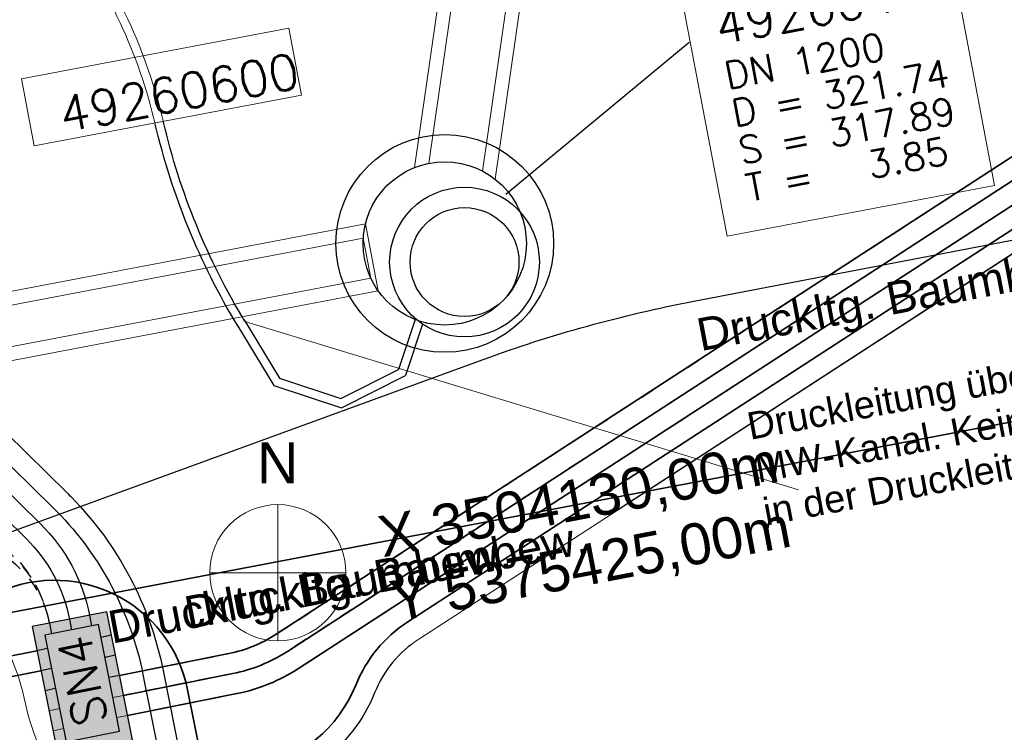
# Model space of a CAD drawing. Header units: metres. Extents: x -502 to 161, y -108 to 174.
# Tile 542 of 656: x -131.69 to -124.46, y 23.83 to 29.06. Entities that reach past the tile are written whole.
import ezdxf

# ---------------------------------------------------------------- set-up
doc = ezdxf.new("R2010")
doc.units = ezdxf.units.M
doc.header["$LTSCALE"] = 0.1
doc.header["$PDMODE"] = 1
doc.header["$PDSIZE"] = -2
doc.linetypes.add('2-1', pattern=[0.17, 0.06, -0.025, 0.06, -0.025])
doc.linetypes.add('237', pattern=[93, 75, -18])
for name, color, linetype in [('BRI31-005.05-5p02-Koordinierung Lageplan 4. BA ZOB West 2022-06-15', 7, 'Continuous'), ('BRI31-005.06-5f07-Koordinierung Lageplan 4. BA ZOB Fernbusbahnh', 7, 'Continuous'), ('BRI31-005.07-5f08-Koordinierung Lageplan 4. BA Radstation - Seeterrasse 2023-05-31', 7, 'Continuous'), ('BRI32-005.03-5f06-Koordinierung Schemaplan 4 BA ZOB Teilbereich 2 Ost - Bahnhofsallee 2023-01-21', 7, 'Continuous')]:
    doc.layers.add(name, color=color, linetype=linetype)
doc.styles.add('Arial', font='arial.ttf')
doc.styles.add('Txt', font='txt_____.ttf')

# ---------------------------------------------------------------- blocks, each defined once
blk = doc.blocks.new('PUNKT')
at = {"color": 7, "linetype": 'Continuous', "lineweight": 5, "transparency": 33554687}
blk.add_point((0, 0), dxfattribs=at)
at = {"color": 0, "flags": 1}
for tag in ['PUNKTNUMMER', 'PUNKTHOEHE', 'PUNKTSPEZIFIKATION']:
    blk.add_attdef(tag, (0, 0), '', height=0.00018, dxfattribs=at)

msp = doc.modelspace()

# ---------------------------------------------------------------- linework, layer by layer
at = {"layer": 'BRI31-005.05-5p02-Koordinierung Lageplan 4. BA ZOB West 2022-06-15', "color": 1, "linetype": 'Continuous', "lineweight": 25, "true_color": 0xff0000, "transparency": 33554687}
for p, q in [((-128.1189, 27.7813), (-126.7713, 28.8973)), ((-128.7837, 26.8671), (-128.9077, 26.492)), ((-128.7308, 26.8264), (-128.8561, 26.4475))]:
    msp.add_line(p, q, dxfattribs=at)
at = {"layer": 'BRI31-005.05-5p02-Koordinierung Lageplan 4. BA ZOB West 2022-06-15', "color": 142, "linetype": 'Continuous', "lineweight": 35, "true_color": 0x0099cc, "transparency": 33554687}
msp.add_line((-136.3667, 23.8301), (-116.0951, 27.6913), dxfattribs=at)
at = {"layer": 'BRI31-005.05-5p02-Koordinierung Lageplan 4. BA ZOB West 2022-06-15', "color": 1, "linetype": 'Continuous', "lineweight": 13, "true_color": 0xff0000, "transparency": 33554687}
msp.add_line((-130.0358, 26.8456), (-125.9684, 25.6093), dxfattribs=at)
at = {"layer": 'BRI31-005.05-5p02-Koordinierung Lageplan 4. BA ZOB West 2022-06-15', "color": 7, "linetype": 'Continuous', "lineweight": 25, "transparency": 33554687}
for p, q in [((-131.1775, 24.6879), (-131.1618, 24.6094)), ((-131.4717, 24.6292), (-131.456, 24.5507)), ((-131.3246, 24.6585), (-131.3089, 24.5801)), ((-131.0155, 24.5401), (-131.0939, 24.5245)), ((-131.4855, 24.4429), (-131.5657, 24.4269)), ((-130.9861, 24.393), (-131.0646, 24.3773)), ((-131.4571, 24.2956), (-131.5355, 24.28)), ((-130.9568, 24.2459), (-131.0352, 24.2302)), ((-131.4268, 24.1487), (-131.5053, 24.133))]:
    msp.add_line(p, q, dxfattribs=at)
at = {"layer": 'BRI31-005.05-5p02-Koordinierung Lageplan 4. BA ZOB West 2022-06-15', "color": 190, "linetype": 'Continuous', "lineweight": 35, "true_color": 0x7f00ff, "transparency": 33554687, "flags": 128}
for points in [[(-129.8053, 24.5478), (-123.5293, 28.6206, -0.534461), (-121.0851, 27.5698), (-120.969, 26.9429)], [(-121.1165, 26.9156), (-121.2326, 27.5425, 0.534461), (-123.4477, 28.4948), (-129.7237, 24.422)], [(-131.5364, 24.2798), (-131.7816, 24.2309), (-131.7816, 24.2309, -0.178125), (-132.5662, 24.354), (-132.5662, 24.354), (-137.602, 27.1592), (-137.602, 27.1592, -0.222031), (-138.2463, 28.0511), (-138.2463, 28.0511), (-138.2932, 28.2967)], [(-130.9568, 24.2459), (-130.1541, 24.406, 0.094975), (-129.8053, 24.5478)], [(-129.7237, 24.422), (-129.7237, 24.422, -0.094975), (-130.1248, 24.2589), (-130.1248, 24.2589), (-130.9274, 24.0988)]]:
    msp.add_lwpolyline(points, format="xyb", dxfattribs=at)
at = {"layer": 'BRI31-005.05-5p02-Koordinierung Lageplan 4. BA ZOB West 2022-06-15', "color": 3, "linetype": 'Continuous', "lineweight": 35, "true_color": 0x00ff00, "transparency": 33554687, "flags": 128}
for points in [[(-130.8981, 23.9517), (-130.0954, 24.1118), (-130.0954, 24.1118, 0.094975), (-129.642, 24.2962), (-129.642, 24.2962), (-123.366, 28.369, -0.534461), (-121.3801, 27.5152), (-121.264, 26.8883)], [(-131.5657, 24.4269), (-131.8109, 24.378, -0.178125), (-132.4932, 24.4851), (-137.529, 27.2902), (-137.529, 27.2902, -0.222031), (-138.099, 28.0792), (-138.099, 28.0792), (-138.1459, 28.3248)]]:
    msp.add_lwpolyline(points, format="xyb", dxfattribs=at)
at = {"layer": 'BRI31-005.05-5p02-Koordinierung Lageplan 4. BA ZOB West 2022-06-15', "color": 7, "linetype": 'Continuous', "lineweight": 35, "transparency": 33554687, "flags": 128}
for points in [[(-121.4115, 26.861), (-121.5275, 27.4879, 0.534461), (-123.2843, 28.2432), (-128.8388, 24.6386, 0.154391), (-129.2222, 24.173, -0.253076), (-129.9543, 23.5654), (-130.1995, 23.5165)], [(-137.9985, 28.3529), (-137.9517, 28.1074), (-137.9517, 28.1074, 0.222031), (-137.456, 27.4213), (-137.456, 27.4213), (-132.8387, 24.8493), (-132.8387, 24.8493, 0.250888), (-131.8947, 24.8336), (-131.8947, 24.8336, -0.49815), (-130.4568, 24.1402), (-130.3624, 23.6677)]]:
    msp.add_lwpolyline(points, format="xyb", dxfattribs=at)
at = {"layer": 'BRI31-005.05-5p02-Koordinierung Lageplan 4. BA ZOB West 2022-06-15', "color": 1, "linetype": 'Continuous', "lineweight": 25, "true_color": 0xff0000, "transparency": 33554687, "flags": 128}
for points in [[(-130.0889, 26.8135, -0.078477), (-130.6948, 28.2956)], [(-130.0358, 26.8456), (-130.0358, 26.8456, -0.078477), (-130.6344, 28.3098), (-130.6344, 28.3098)]]:
    msp.add_lwpolyline(points, format="xyb", dxfattribs=at)
at = {"layer": 'BRI31-005.05-5p02-Koordinierung Lageplan 4. BA ZOB West 2022-06-15', "color": 1, "linetype": '237', "lineweight": 25, "true_color": 0xff0000, "transparency": 33554687, "flags": 128}
for points in [[(-131.2239, 23.2192), (-131.2239, 23.2192, 0.081946), (-132.1286, 23.9386), (-132.1286, 23.9386), (-137.675, 27.0281), (-137.675, 27.0281, -0.222031), (-138.3937, 28.023), (-138.3937, 28.023), (-138.4406, 28.2686)], [(-121.559, 26.8337), (-121.675, 27.4606, 0.534461), (-123.2027, 28.1173), (-128.7571, 24.5128), (-128.7571, 24.5128, 0.154391), (-129.083, 24.117), (-129.083, 24.117), (-129.083, 24.117, -0.141722), (-129.4768, 23.6137), (-129.4768, 23.6137, 0.174525), (-129.8594, 23.0545, 0.017498), (-129.9935, 22.4531, 0.186457), (-129.8881, 21.8877)]]:
    msp.add_lwpolyline(points, format="xyb", dxfattribs=at)
at = {"layer": 'BRI31-005.05-5p02-Koordinierung Lageplan 4. BA ZOB West 2022-06-15', "color": 1, "linetype": 'Continuous', "lineweight": 18, "true_color": 0xff0000, "transparency": 33554687, "flags": 128}
for points in [[(-192.8945, 14.9125), (-129.0571, 27.0714), (-129.1507, 27.5625), (-192.9881, 15.4036)], [(-192.8784, 15.0173), (-129.1107, 27.163), (-129.1669, 27.4577), (-192.9345, 15.312)]]:
    msp.add_lwpolyline(points, dxfattribs=at)
at = {"layer": 'BRI31-005.05-5p02-Koordinierung Lageplan 4. BA ZOB West 2022-06-15', "color": 1, "linetype": 'Continuous', "lineweight": 25, "true_color": 0xff0000, "transparency": 33554687, "flags": 128}
for points in [[(-130.0419, 26.8566), (-129.7823, 26.4282), (-129.331, 26.279), (-128.9077, 26.492)], [(-130.0958, 26.824), (-129.8242, 26.3756), (-129.326, 26.211), (-128.8561, 26.4475)]]:
    msp.add_lwpolyline(points, dxfattribs=at)
at = {"layer": 'BRI31-005.05-5p02-Koordinierung Lageplan 4. BA ZOB West 2022-06-15', "color": 7, "linetype": 'Continuous', "lineweight": 25, "transparency": 33554687, "flags": 128}
for points in [[(-131.4114, 23.6623), (-130.8622, 23.7718), (-131.05, 24.7133), (-131.5992, 24.6038), (-131.4114, 23.6623)], [(-131.3486, 23.7564), (-130.9563, 23.8347), (-131.1128, 24.6192), (-131.5051, 24.541), (-131.3486, 23.7564)]]:
    msp.add_lwpolyline(points, dxfattribs=at)
at = {"layer": 'BRI31-005.05-5p02-Koordinierung Lageplan 4. BA ZOB West 2022-06-15', "color": 1, "linetype": 'Continuous', "lineweight": 25, "true_color": 0xff0000, "transparency": 33554687}
for centre, radius in [((-128.5681, 27.419), 0.8), ((-128.5681, 27.419), 0.6), ((-128.4225, 27.2819), 0.55), ((-128.4225, 27.2819), 0.4)]:
    msp.add_circle(centre, radius, dxfattribs=at)
at = {"layer": 'BRI31-005.06-5f07-Koordinierung Lageplan 4. BA ZOB Fernbusbahnh', "color": 142, "linetype": 'Continuous', "lineweight": 30, "true_color": 0x0099cc, "transparency": 33554687, "flags": 128}
msp.add_lwpolyline([(-196.8868, 12.3026), (-136.3667, 23.8301), (-135.1535, 24.0611), (-128.2846, 26.5673), (-128.2846, 26.5673, -0.040166), (-126.7385, 26.9945), (-126.7385, 26.9945), (-121.2724, 28.0416), (-121.2724, 28.0416, -0.112761), (-116.8214, 27.8844), (-116.8214, 27.8844), (-106.3982, 25.113)], format="xyb", dxfattribs=at)
at = {"layer": 'BRI31-005.07-5f08-Koordinierung Lageplan 4. BA Radstation - Seeterrasse 2023-05-31', "color": 1, "linetype": 'Continuous', "lineweight": 20, "true_color": 0xff0000, "transparency": 33554687}
for p, q in [((-128.1189, 27.7813), (-126.7713, 28.8973)), ((-128.1189, 27.7813), (-126.7713, 28.8973)), ((-128.7837, 26.8671), (-128.9077, 26.492)), ((-128.7837, 26.8671), (-128.9077, 26.492)), ((-128.7308, 26.8264), (-128.8561, 26.4475)), ((-128.7308, 26.8264), (-128.8561, 26.4475))]:
    msp.add_line(p, q, dxfattribs=at)
at = {"layer": 'BRI31-005.07-5f08-Koordinierung Lageplan 4. BA Radstation - Seeterrasse 2023-05-31', "color": 1, "linetype": 'Continuous', "lineweight": 9, "true_color": 0xff0000, "transparency": 33554687}
msp.add_line((-130.0358, 26.8456), (-125.9684, 25.6093), dxfattribs=at)
msp.add_line((-130.0358, 26.8456), (-125.9684, 25.6093), dxfattribs=at)
at = {"layer": 'BRI31-005.07-5f08-Koordinierung Lageplan 4. BA Radstation - Seeterrasse 2023-05-31', "color": 7, "linetype": 'Continuous', "lineweight": 20, "transparency": 33554687}
for p, q in [((-131.1775, 24.6879), (-131.1618, 24.6094)), ((-131.1775, 24.6879), (-131.1618, 24.6094)), ((-131.4717, 24.6292), (-131.456, 24.5507)), ((-131.4717, 24.6292), (-131.456, 24.5507)), ((-131.3246, 24.6585), (-131.3089, 24.5801)), ((-131.3246, 24.6585), (-131.3089, 24.5801)), ((-131.0155, 24.5401), (-131.0939, 24.5245)), ((-131.0155, 24.5401), (-131.0939, 24.5245)), ((-131.4855, 24.4429), (-131.5657, 24.4269)), ((-131.4855, 24.4429), (-131.5657, 24.4269)), ((-130.9861, 24.393), (-131.0646, 24.3773)), ((-130.9861, 24.393), (-131.0646, 24.3773)), ((-131.4571, 24.2956), (-131.5355, 24.28)), ((-131.4571, 24.2956), (-131.5355, 24.28)), ((-130.9568, 24.2459), (-131.0352, 24.2302)), ((-130.9568, 24.2459), (-131.0352, 24.2302)), ((-131.4268, 24.1487), (-131.5053, 24.133)), ((-131.4268, 24.1487), (-131.5053, 24.133)), ((-130.9274, 24.0988), (-131.0059, 24.0831)), ((-130.9274, 24.0988), (-131.0059, 24.0831)), ((-131.3966, 24.0018), (-131.4751, 23.9861)), ((-131.3966, 24.0018), (-131.4751, 23.9861)), ((-130.8981, 23.9517), (-130.9765, 23.936)), ((-130.8981, 23.9517), (-130.9765, 23.936)), ((-131.3682, 23.8545), (-131.4448, 23.8392)), ((-131.3682, 23.8545), (-131.4448, 23.8392))]:
    msp.add_line(p, q, dxfattribs=at)
at = {"layer": 'BRI31-005.07-5f08-Koordinierung Lageplan 4. BA Radstation - Seeterrasse 2023-05-31', "color": 1, "linetype": 'Continuous', "lineweight": 13, "true_color": 0xff0000, "transparency": 33554687, "flags": 128}
for points in [[(-128.197, 27.8905), (-123.0623, 63.5088), (-123.6561, 63.5945), (-128.7909, 27.9761)], [(-128.197, 27.8905), (-123.0623, 63.5088), (-123.6561, 63.5945), (-128.7909, 27.9761)], [(-128.2894, 27.9504), (-123.1663, 63.488), (-123.5622, 63.5451), (-128.6854, 28.0074)], [(-128.2894, 27.9504), (-123.1663, 63.488), (-123.5622, 63.5451), (-128.6854, 28.0074)], [(-192.8945, 14.9125), (-129.0571, 27.0714), (-129.1507, 27.5625), (-192.9881, 15.4036)], [(-192.8945, 14.9125), (-129.0571, 27.0714), (-129.1507, 27.5625), (-192.9881, 15.4036)], [(-192.8784, 15.0173), (-129.1107, 27.163), (-129.1669, 27.4577), (-192.9345, 15.312)], [(-192.8784, 15.0173), (-129.1107, 27.163), (-129.1669, 27.4577), (-192.9345, 15.312)]]:
    msp.add_lwpolyline(points, dxfattribs=at)
at = {"layer": 'BRI31-005.07-5f08-Koordinierung Lageplan 4. BA Radstation - Seeterrasse 2023-05-31', "color": 3, "linetype": 'Continuous', "lineweight": 30, "true_color": 0x00ff00, "transparency": 33554687, "flags": 128}
for points in [[(-152.0077, 44.0978), (-149.1285, 41.1862), (-149.1285, 41.1862, 0.112767), (-147.1905, 39.9592), (-147.1905, 39.9592), (-145.414, 39.331, 0.037213), (-142.3995, 38.5114, -0.01205), (-139.3399, 37.8426), (-139.3399, 37.8426, -0.285044), (-134.9815, 33.4029), (-134.9815, 33.4029), (-134.7896, 32.5481), (-134.2449, 29.6871), (-134.2449, 29.6871, 0.152657), (-132.8378, 27.0562), (-132.8378, 27.0562), (-131.3428, 25.5869, -0.007309), (-131.3097, 25.5538, -0.145681), (-130.6377, 24.2823), (-130.5091, 23.6383)], [(-147.1905, 39.9592), (-145.414, 39.331, 0.037213), (-142.3995, 38.5114, -0.01205), (-139.3399, 37.8426), (-139.3399, 37.8426, -0.285044), (-134.9815, 33.4029), (-134.9815, 33.4029), (-134.7896, 32.5481), (-134.2449, 29.6871), (-134.2449, 29.6871, 0.152657), (-132.8378, 27.0562), (-132.8378, 27.0562), (-131.3428, 25.5869, -0.007309), (-131.3097, 25.5538, -0.145681), (-130.6377, 24.2823), (-130.5091, 23.6383)]]:
    msp.add_lwpolyline(points, format="xyb", dxfattribs=at)
at = {"layer": 'BRI31-005.07-5f08-Koordinierung Lageplan 4. BA Radstation - Seeterrasse 2023-05-31', "color": 7, "linetype": 'Continuous', "lineweight": 30, "transparency": 33554687, "flags": 128}
for points in [[(-152.1144, 43.9923), (-149.2351, 41.0807), (-149.2351, 41.0807, 0.112774), (-147.2405, 39.8177), (-147.2405, 39.8177), (-145.464, 39.1896, 0.037032), (-142.4429, 38.367, -0.012109), (-139.3754, 37.6969), (-139.3754, 37.6969, -0.285019), (-135.1279, 33.3705), (-135.1279, 33.3705), (-134.937, 32.5201), (-134.3923, 29.6591), (-134.3923, 29.6591, 0.152657), (-132.943, 26.9492), (-132.943, 26.9492), (-131.4479, 25.4799), (-131.4479, 25.4799, -0.007585), (-131.4168, 25.4487), (-131.4168, 25.4487), (-131.4168, 25.4487, -0.145681), (-130.7848, 24.253), (-130.7848, 24.253), (-130.6564, 23.609)], [(-152.0421, 42.7598, 0.088832), (-151.208, 42.1778), (-151.208, 42.1778, -0.089956), (-150.3756, 41.5941), (-150.3756, 41.5941), (-149.555, 40.7642, 0.115671), (-147.3292, 39.3722), (-144.4759, 38.3994, 0.064694), (-143.4698, 38.1986), (-143.4698, 38.1986, -0.030773), (-142.4998, 38.0724), (-142.4998, 38.0724), (-142.4998, 38.0724, -0.012109), (-139.4465, 37.4055), (-139.4465, 37.4055), (-139.4465, 37.4055, -0.284968), (-135.4209, 33.3058), (-135.4209, 33.3058), (-135.2317, 32.464), (-134.687, 29.603, 0.152638), (-133.1535, 26.7355), (-131.6461, 25.2538, -0.150399), (-131.3244, 24.6586)], [(-147.2405, 39.8177), (-145.464, 39.1896, 0.037032), (-142.4429, 38.367, -0.012109), (-139.3754, 37.6969), (-139.3754, 37.6969, -0.285019), (-135.1279, 33.3705), (-135.1279, 33.3705), (-134.937, 32.5201), (-134.3923, 29.6591), (-134.3923, 29.6591, 0.152657), (-132.943, 26.9492), (-132.943, 26.9492), (-131.4479, 25.4799), (-131.4479, 25.4799, -0.007585), (-131.4168, 25.4487), (-131.4168, 25.4487), (-131.4168, 25.4487, -0.145681), (-130.7848, 24.253), (-130.7848, 24.253), (-130.6564, 23.609)], [(-135.2744, 33.3382), (-135.0843, 32.492), (-134.5396, 29.631, 0.152638), (-133.0484, 26.8425), (-131.5409, 25.3607), (-131.5409, 25.3607, -0.1504), (-131.1773, 24.6879), (-131.1773, 24.6879)], [(-138.279, 30.0631), (-138.2726, 29.6349, 0.054315), (-138.1044, 28.279, 0.210693), (-137.456, 27.4213), (-132.8387, 24.8493), (-132.8387, 24.8493, 0.250888), (-131.8947, 24.8336), (-131.8947, 24.8336, -0.49815), (-130.4568, 24.1402), (-130.3624, 23.6677)], [(-138.279, 30.0631), (-138.2726, 29.6349, 0.054315), (-138.1044, 28.279, 0.210693), (-137.456, 27.4213), (-132.8387, 24.8493), (-132.8387, 24.8493, 0.250888), (-131.8947, 24.8336), (-131.8947, 24.8336, -0.49815), (-130.4568, 24.1402), (-130.3624, 23.6677)], [(-121.4115, 26.861), (-121.5275, 27.4879, 0.534461), (-123.2843, 28.2432), (-128.8388, 24.6386, 0.154391), (-129.2222, 24.173, -0.253076), (-129.9543, 23.5654), (-130.1995, 23.5165)], [(-121.4115, 26.861), (-121.5275, 27.4879, 0.534461), (-123.2843, 28.2432), (-128.8388, 24.6386, 0.154391), (-129.2222, 24.173, -0.253076), (-129.9543, 23.5654), (-130.1995, 23.5165)]]:
    msp.add_lwpolyline(points, format="xyb", dxfattribs=at)
at = {"layer": 'BRI31-005.07-5f08-Koordinierung Lageplan 4. BA Radstation - Seeterrasse 2023-05-31', "color": 3, "linetype": '2-1', "lineweight": 30, "true_color": 0x00ff00, "transparency": 33554687, "flags": 128}
for points in [[(-131.4715, 24.6292, 0.1504), (-131.7512, 25.1468), (-133.2587, 26.6285, -0.152638), (-134.8343, 29.5749), (-135.379, 32.4359), (-135.5673, 33.2734), (-135.5673, 33.2734, 0.284942), (-139.4821, 37.2597), (-139.4821, 37.2597), (-139.4821, 37.2597, 0.012109), (-142.5283, 37.9252), (-142.5283, 37.9252), (-142.5283, 37.9252, 0.030773), (-143.4799, 38.0489), (-143.4799, 38.0489), (-143.4799, 38.0489, -0.06529), (-144.5333, 38.2605), (-144.5333, 38.2605), (-147.3776, 39.2302), (-147.3776, 39.2302, -0.115682), (-149.6617, 40.6588), (-149.6617, 40.6588), (-150.4823, 41.4886, 0.089986), (-151.3144, 42.072, -0.088862), (-152.1483, 42.6539)], [(-131.5657, 24.4269), (-131.8109, 24.378, -0.178125), (-132.4932, 24.4851), (-137.529, 27.2902), (-137.529, 27.2902, -0.210693), (-138.2504, 28.2445), (-138.2504, 28.2445), (-138.2504, 28.2445, -0.054315), (-138.4226, 29.6327), (-138.4226, 29.6327), (-138.429, 30.061)], [(-131.5657, 24.4269), (-131.8109, 24.378, -0.178125), (-132.4932, 24.4851), (-137.529, 27.2902), (-137.529, 27.2902, -0.210693), (-138.2504, 28.2445), (-138.2504, 28.2445), (-138.2504, 28.2445, -0.054315), (-138.4226, 29.6327), (-138.4226, 29.6327), (-138.429, 30.061)], [(-135.6179, 29.8628), (-135.6179, 29.8628, -0.273925), (-134.891, 29.1483), (-134.891, 29.1483), (-134.891, 29.1483, 0.134498), (-133.3638, 26.5215), (-133.3638, 26.5215), (-132.6102, 25.7807, 0.064391), (-131.9294, 25.2652), (-131.9294, 25.2652, -0.216877), (-131.4715, 24.6292), (-131.4715, 24.6292)], [(-135.6179, 29.8628), (-135.6179, 29.8628, -0.273925), (-134.891, 29.1483), (-134.891, 29.1483), (-134.891, 29.1483, 0.134498), (-133.3638, 26.5215), (-133.3638, 26.5215), (-132.6102, 25.7807, 0.064391), (-131.9294, 25.2652), (-131.9294, 25.2652, -0.216877), (-131.4715, 24.6292), (-131.4715, 24.6292)], [(-130.8981, 23.9517), (-130.0954, 24.1118), (-130.0954, 24.1118, 0.094975), (-129.642, 24.2962), (-129.642, 24.2962), (-123.366, 28.369, -0.534461), (-121.3801, 27.5152), (-121.264, 26.8883)], [(-130.8981, 23.9517), (-130.0954, 24.1118), (-130.0954, 24.1118, 0.094975), (-129.642, 24.2962), (-129.642, 24.2962), (-123.366, 28.369, -0.534461), (-121.3801, 27.5152), (-121.264, 26.8883)]]:
    msp.add_lwpolyline(points, format="xyb", dxfattribs=at)
at = {"layer": 'BRI31-005.07-5f08-Koordinierung Lageplan 4. BA Radstation - Seeterrasse 2023-05-31', "color": 190, "linetype": '2-1', "lineweight": 30, "true_color": 0x7f00ff, "transparency": 33554687, "flags": 128}
for points in [[(-141.1509, 41.862), (-138.5571, 39.9265, -0.172085), (-136.7004, 37.1469), (-135.7102, 33.2372), (-135.7102, 33.2372, -0.040718), (-135.3278, 30.964), (-135.3278, 30.964, 0.025662), (-135.1293, 29.5201), (-135.1293, 29.5201, 0.152696), (-133.469, 26.4146), (-133.469, 26.4146), (-132.7161, 25.6746, 0.109772), (-131.9787, 25.2141), (-131.9787, 25.2141, -0.264521), (-131.4717, 24.6292), (-131.4717, 24.6292)], [(-131.5364, 24.2798), (-131.7816, 24.2309), (-131.7816, 24.2309, -0.178125), (-132.5662, 24.354), (-132.5662, 24.354), (-137.602, 27.1592), (-137.602, 27.1592, -0.210693), (-138.3964, 28.2101), (-138.3964, 28.2101), (-138.3964, 28.2101, -0.054315), (-138.5726, 29.6305), (-138.5726, 29.6305), (-138.579, 30.0589)], [(-131.5364, 24.2798), (-131.7816, 24.2309), (-131.7816, 24.2309, -0.178125), (-132.5662, 24.354), (-132.5662, 24.354), (-137.602, 27.1592), (-137.602, 27.1592, -0.210693), (-138.3964, 28.2101), (-138.3964, 28.2101), (-138.3964, 28.2101, -0.054315), (-138.5726, 29.6305), (-138.5726, 29.6305), (-138.579, 30.0589)], [(-129.8053, 24.5478), (-123.5293, 28.6206, -0.534461), (-121.0851, 27.5698), (-120.969, 26.9429)], [(-129.8053, 24.5478), (-123.5293, 28.6206, -0.534461), (-121.0851, 27.5698), (-120.969, 26.9429)], [(-121.1165, 26.9156), (-121.2326, 27.5425, 0.534461), (-123.4477, 28.4948), (-129.7237, 24.422)], [(-121.1165, 26.9156), (-121.2326, 27.5425, 0.534461), (-123.4477, 28.4948), (-129.7237, 24.422)], [(-130.9568, 24.2459), (-130.1541, 24.406, 0.094975), (-129.8053, 24.5478)], [(-130.9568, 24.2459), (-130.1541, 24.406, 0.094975), (-129.8053, 24.5478)], [(-129.7237, 24.422), (-129.7237, 24.422, -0.094975), (-130.1248, 24.2589), (-130.1248, 24.2589), (-130.9274, 24.0988)], [(-129.7237, 24.422), (-129.7237, 24.422, -0.094975), (-130.1248, 24.2589), (-130.1248, 24.2589), (-130.9274, 24.0988)]]:
    msp.add_lwpolyline(points, format="xyb", dxfattribs=at)
at = {"layer": 'BRI31-005.07-5f08-Koordinierung Lageplan 4. BA Radstation - Seeterrasse 2023-05-31', "color": 1, "linetype": 'Continuous', "lineweight": 20, "true_color": 0xff0000, "transparency": 33554687, "flags": 128}
for points in [[(-131.2897, 23.2966, -0.117463), (-131.6584, 24.0791), (-131.6584, 24.0791, 0.147933), (-132.0667, 24.8259), (-132.0667, 24.8259), (-133.5762, 26.3096, -0.152515), (-135.2764, 29.4908, -0.025735), (-135.4751, 30.9353), (-135.4751, 30.9353, 0.044386), (-135.9097, 33.4089), (-135.9097, 33.4089, 0.089102), (-136.6633, 35.0083), (-136.6633, 35.0083, 0.034764), (-137.6968, 36.2668), (-137.6968, 36.2668)], [(-131.2897, 23.2966, -0.117463), (-131.6584, 24.0791), (-131.6584, 24.0791, 0.147933), (-132.0667, 24.8259), (-132.0667, 24.8259), (-133.5762, 26.3096, -0.152515), (-135.2764, 29.4908, -0.025735), (-135.4751, 30.9353), (-135.4751, 30.9353, 0.044386), (-135.9097, 33.4089), (-135.9097, 33.4089, 0.089102), (-136.6633, 35.0083), (-136.6633, 35.0083, 0.034764), (-137.6968, 36.2668), (-137.6968, 36.2668)], [(-130.6344, 28.3098, 0.102285), (-131.3051, 29.7519), (-131.6304, 30.1947)], [(-130.6344, 28.3098, 0.102285), (-131.3051, 29.7519), (-131.6304, 30.1947)], [(-130.6948, 28.2956), (-130.6948, 28.2956, 0.102285), (-131.3549, 29.7149), (-131.3549, 29.7149), (-131.689, 30.1595)], [(-130.6948, 28.2956), (-130.6948, 28.2956, 0.102285), (-131.3549, 29.7149), (-131.3549, 29.7149), (-131.689, 30.1595)], [(-131.2239, 23.2192), (-131.2239, 23.2192, 0.081946), (-132.1286, 23.9386), (-132.1286, 23.9386), (-137.675, 27.0281, -0.210693), (-138.5423, 28.1756), (-138.5423, 28.1756, -0.054314), (-138.7226, 29.6282), (-138.7226, 29.6282), (-138.7289, 30.0568)], [(-131.2239, 23.2192), (-131.2239, 23.2192, 0.081946), (-132.1286, 23.9386), (-132.1286, 23.9386), (-137.675, 27.0281, -0.210693), (-138.5423, 28.1756), (-138.5423, 28.1756, -0.054314), (-138.7226, 29.6282), (-138.7226, 29.6282), (-138.7289, 30.0568)], [(-130.0889, 26.8135, -0.078477), (-130.6948, 28.2956)], [(-130.0889, 26.8135, -0.078477), (-130.6948, 28.2956)], [(-130.0358, 26.8456), (-130.0358, 26.8456, -0.078477), (-130.6344, 28.3098), (-130.6344, 28.3098)], [(-130.0358, 26.8456), (-130.0358, 26.8456, -0.078477), (-130.6344, 28.3098), (-130.6344, 28.3098)], [(-121.559, 26.8337), (-121.675, 27.4606, 0.534461), (-123.2027, 28.1173), (-128.7571, 24.5128), (-128.7571, 24.5128, 0.154391), (-129.083, 24.117), (-129.083, 24.117), (-129.083, 24.117, -0.141722), (-129.4768, 23.6137), (-129.4768, 23.6137, 0.174525), (-129.8594, 23.0545, 0.017498), (-129.9935, 22.4531, 0.186457), (-129.8881, 21.8877)], [(-121.559, 26.8337), (-121.675, 27.4606, 0.534461), (-123.2027, 28.1173), (-128.7571, 24.5128), (-128.7571, 24.5128, 0.154391), (-129.083, 24.117), (-129.083, 24.117), (-129.083, 24.117, -0.141722), (-129.4768, 23.6137), (-129.4768, 23.6137, 0.174525), (-129.8594, 23.0545, 0.017498), (-129.9935, 22.4531, 0.186457), (-129.8881, 21.8877)]]:
    msp.add_lwpolyline(points, format="xyb", dxfattribs=at)
at = {"layer": 'BRI31-005.07-5f08-Koordinierung Lageplan 4. BA Radstation - Seeterrasse 2023-05-31', "color": 7, "linetype": 'Continuous', "lineweight": 13, "transparency": 33554687, "flags": 128}
for points in [[(-126.8354, 29.2737), (-124.8704, 29.6463), (-124.5287, 27.8444), (-126.4937, 27.4718), (-126.8354, 29.2737)], [(-126.8354, 29.2737), (-124.8704, 29.6463), (-124.5287, 27.8444), (-126.4937, 27.4718), (-126.8354, 29.2737)], [(-131.6784, 28.6268), (-129.7134, 28.9994), (-129.6202, 28.5081), (-131.5852, 28.1355), (-131.6784, 28.6268)], [(-131.6784, 28.6268), (-129.7134, 28.9994), (-129.6202, 28.5081), (-131.5852, 28.1355), (-131.6784, 28.6268)]]:
    msp.add_lwpolyline(points, dxfattribs=at)
at = {"layer": 'BRI31-005.07-5f08-Koordinierung Lageplan 4. BA Radstation - Seeterrasse 2023-05-31', "color": 1, "linetype": 'Continuous', "lineweight": 20, "true_color": 0xff0000, "transparency": 33554687, "flags": 128}
for points in [[(-126.8354, 29.2737), (-124.8704, 29.6463), (-124.5287, 27.8444), (-126.4937, 27.4718), (-126.8354, 29.2737)], [(-126.8354, 29.2737), (-124.8704, 29.6463), (-124.5287, 27.8444), (-126.4937, 27.4718), (-126.8354, 29.2737)], [(-130.0419, 26.8566), (-129.7823, 26.4282), (-129.331, 26.279), (-128.9077, 26.492)], [(-130.0419, 26.8566), (-129.7823, 26.4282), (-129.331, 26.279), (-128.9077, 26.492)], [(-130.0958, 26.824), (-129.8242, 26.3756), (-129.326, 26.211), (-128.8561, 26.4475)], [(-130.0958, 26.824), (-129.8242, 26.3756), (-129.326, 26.211), (-128.8561, 26.4475)]]:
    msp.add_lwpolyline(points, dxfattribs=at)
at = {"layer": 'BRI31-005.07-5f08-Koordinierung Lageplan 4. BA Radstation - Seeterrasse 2023-05-31', "color": 150, "linetype": 'Continuous', "lineweight": 20, "true_color": 0x007fff, "transparency": 33554687, "flags": 128}
msp.add_lwpolyline([(-131.6784, 28.6268), (-129.7134, 28.9994), (-129.6202, 28.5081), (-131.5852, 28.1355), (-131.6784, 28.6268)], dxfattribs=at)
msp.add_lwpolyline([(-131.6784, 28.6268), (-129.7134, 28.9994), (-129.6202, 28.5081), (-131.5852, 28.1355), (-131.6784, 28.6268)], dxfattribs=at)
at = {"layer": 'BRI31-005.07-5f08-Koordinierung Lageplan 4. BA Radstation - Seeterrasse 2023-05-31', "color": 142, "linetype": 'Continuous', "lineweight": 30, "true_color": 0x0099cc, "transparency": 33554687, "flags": 128}
msp.add_lwpolyline([(-196.8868, 12.3026), (-136.3667, 23.8301), (-135.1535, 24.0611), (-128.2846, 26.5673), (-128.2846, 26.5673, -0.040166), (-126.7385, 26.9945), (-126.7385, 26.9945), (-121.2724, 28.0416), (-121.2724, 28.0416, -0.112761), (-116.8214, 27.8844), (-116.8214, 27.8844), (-106.3982, 25.113)], format="xyb", dxfattribs=at)
msp.add_lwpolyline([(-196.8868, 12.3026), (-136.3667, 23.8301), (-135.1535, 24.0611), (-128.2846, 26.5673), (-128.2846, 26.5673, -0.040166), (-126.7385, 26.9945), (-126.7385, 26.9945), (-121.2724, 28.0416), (-121.2724, 28.0416, -0.112761), (-116.8214, 27.8844), (-116.8214, 27.8844), (-106.3982, 25.113)], format="xyb", dxfattribs=at)
at = {"layer": 'BRI31-005.07-5f08-Koordinierung Lageplan 4. BA Radstation - Seeterrasse 2023-05-31', "color": 7, "linetype": 'Continuous', "lineweight": 20, "transparency": 33554687, "flags": 128}
for points in [[(-131.4114, 23.6623), (-130.8622, 23.7718), (-131.05, 24.7133), (-131.5992, 24.6038), (-131.4114, 23.6623)], [(-131.4114, 23.6623), (-130.8622, 23.7718), (-131.05, 24.7133), (-131.5992, 24.6038), (-131.4114, 23.6623)], [(-131.3486, 23.7564), (-130.9563, 23.8347), (-131.1128, 24.6192), (-131.5051, 24.541), (-131.3486, 23.7564)], [(-131.3486, 23.7564), (-130.9563, 23.8347), (-131.1128, 24.6192), (-131.5051, 24.541), (-131.3486, 23.7564)]]:
    msp.add_lwpolyline(points, dxfattribs=at)
at = {"layer": 'BRI31-005.07-5f08-Koordinierung Lageplan 4. BA Radstation - Seeterrasse 2023-05-31', "color": 1, "linetype": 'Continuous', "lineweight": 20, "true_color": 0xff0000, "transparency": 33554687}
for centre, radius in [((-128.5681, 27.419), 0.8), ((-128.5681, 27.419), 0.8), ((-128.5681, 27.419), 0.6), ((-128.5681, 27.419), 0.6), ((-128.4225, 27.2819), 0.55), ((-128.4225, 27.2819), 0.55), ((-128.4225, 27.2819), 0.4), ((-128.4225, 27.2819), 0.4)]:
    msp.add_circle(centre, radius, dxfattribs=at)
at = {"layer": 'BRI31-005.07-5f08-Koordinierung Lageplan 4. BA Radstation - Seeterrasse 2023-05-31', "color": 11, "linetype": 'Continuous', "true_color": 0xff7f7f, "transparency": 33554687}
msp.add_solid([(-131.4114, 23.6623), (-130.8622, 23.7718), (-131.5992, 24.6038), (-131.05, 24.7133)], dxfattribs=at)
msp.add_solid([(-131.4114, 23.6623), (-130.8622, 23.7718), (-131.5992, 24.6038), (-131.05, 24.7133)], dxfattribs=at)
at = {"layer": 'BRI32-005.03-5f06-Koordinierung Schemaplan 4 BA ZOB Teilbereich 2 Ost - Bahnhofsallee 2023-01-21', "color": 1, "linetype": 'Continuous', "lineweight": 20, "true_color": 0xff0000, "transparency": 33554687}
for p, q in [((-128.1189, 27.7813), (-126.7713, 28.8973)), ((-128.7837, 26.8671), (-128.9077, 26.492)), ((-128.7308, 26.8264), (-128.8561, 26.4475))]:
    msp.add_line(p, q, dxfattribs=at)
at = {"layer": 'BRI32-005.03-5f06-Koordinierung Schemaplan 4 BA ZOB Teilbereich 2 Ost - Bahnhofsallee 2023-01-21', "color": 142, "linetype": 'Continuous', "lineweight": 30, "true_color": 0x0099cc, "transparency": 33554687}
msp.add_line((-136.3667, 23.8301), (-116.0951, 27.6913), dxfattribs=at)
at = {"layer": 'BRI32-005.03-5f06-Koordinierung Schemaplan 4 BA ZOB Teilbereich 2 Ost - Bahnhofsallee 2023-01-21', "color": 1, "linetype": 'Continuous', "lineweight": 9, "true_color": 0xff0000, "transparency": 33554687}
msp.add_line((-130.0358, 26.8456), (-125.9684, 25.6093), dxfattribs=at)
at = {"layer": 'BRI32-005.03-5f06-Koordinierung Schemaplan 4 BA ZOB Teilbereich 2 Ost - Bahnhofsallee 2023-01-21', "color": 7, "linetype": 'Continuous', "lineweight": 9, "transparency": 33554687}
for p, q in [((-129.7941, 25.5), (-129.7941, 24.5)), ((-130.2941, 25), (-129.2941, 25))]:
    msp.add_line(p, q, dxfattribs=at)
at = {"layer": 'BRI32-005.03-5f06-Koordinierung Schemaplan 4 BA ZOB Teilbereich 2 Ost - Bahnhofsallee 2023-01-21', "color": 1, "linetype": 'Continuous', "lineweight": 13, "true_color": 0xff0000, "transparency": 33554687, "flags": 128}
for points in [[(-128.197, 27.8905), (-123.0623, 63.5088), (-123.6561, 63.5945), (-128.7909, 27.9761)], [(-128.2894, 27.9504), (-123.1663, 63.488), (-123.5622, 63.5451), (-128.6854, 28.0074)], [(-192.8945, 14.9125), (-129.0571, 27.0714), (-129.1507, 27.5625), (-192.9881, 15.4036)], [(-192.8784, 15.0173), (-129.1107, 27.163), (-129.1669, 27.4577), (-192.9345, 15.312)]]:
    msp.add_lwpolyline(points, dxfattribs=at)
at = {"layer": 'BRI32-005.03-5f06-Koordinierung Schemaplan 4 BA ZOB Teilbereich 2 Ost - Bahnhofsallee 2023-01-21', "color": 1, "linetype": 'Continuous', "lineweight": 20, "true_color": 0xff0000, "transparency": 33554687, "flags": 128}
for points in [[(-130.6344, 28.3098, 0.102285), (-131.3051, 29.7519), (-131.6304, 30.1947)], [(-130.6948, 28.2956), (-130.6948, 28.2956, 0.102285), (-131.3549, 29.7149), (-131.3549, 29.7149), (-131.689, 30.1595)], [(-130.0889, 26.8135, -0.078477), (-130.6948, 28.2956)], [(-130.0358, 26.8456), (-130.0358, 26.8456, -0.078477), (-130.6344, 28.3098), (-130.6344, 28.3098)]]:
    msp.add_lwpolyline(points, format="xyb", dxfattribs=at)
at = {"layer": 'BRI32-005.03-5f06-Koordinierung Schemaplan 4 BA ZOB Teilbereich 2 Ost - Bahnhofsallee 2023-01-21', "color": 7, "linetype": 'Continuous', "lineweight": 13, "transparency": 33554687, "flags": 128}
for points in [[(-126.8354, 29.2737), (-124.8704, 29.6463), (-124.5287, 27.8444), (-126.4937, 27.4718), (-126.8354, 29.2737)], [(-131.6784, 28.6268), (-129.7134, 28.9994), (-129.6202, 28.5081), (-131.5852, 28.1355), (-131.6784, 28.6268)]]:
    msp.add_lwpolyline(points, dxfattribs=at)
at = {"layer": 'BRI32-005.03-5f06-Koordinierung Schemaplan 4 BA ZOB Teilbereich 2 Ost - Bahnhofsallee 2023-01-21', "color": 1, "linetype": 'Continuous', "lineweight": 20, "true_color": 0xff0000, "transparency": 33554687, "flags": 128}
for points in [[(-126.8354, 29.2737), (-124.8704, 29.6463), (-124.5287, 27.8444), (-126.4937, 27.4718), (-126.8354, 29.2737)], [(-130.0419, 26.8566), (-129.7823, 26.4282), (-129.331, 26.279), (-128.9077, 26.492)], [(-130.0958, 26.824), (-129.8242, 26.3756), (-129.326, 26.211), (-128.8561, 26.4475)]]:
    msp.add_lwpolyline(points, dxfattribs=at)
at = {"layer": 'BRI32-005.03-5f06-Koordinierung Schemaplan 4 BA ZOB Teilbereich 2 Ost - Bahnhofsallee 2023-01-21', "color": 150, "linetype": 'Continuous', "lineweight": 20, "true_color": 0x007fff, "transparency": 33554687, "flags": 128}
msp.add_lwpolyline([(-131.6784, 28.6268), (-129.7134, 28.9994), (-129.6202, 28.5081), (-131.5852, 28.1355), (-131.6784, 28.6268)], dxfattribs=at)
at = {"layer": 'BRI32-005.03-5f06-Koordinierung Schemaplan 4 BA ZOB Teilbereich 2 Ost - Bahnhofsallee 2023-01-21', "color": 190, "linetype": 'Continuous', "lineweight": 30, "true_color": 0x7f00ff, "transparency": 33554687, "flags": 128}
for points in [[(-129.8053, 24.5478), (-123.5293, 28.6206, -0.534461), (-121.0851, 27.5698), (-120.969, 26.9429)], [(-121.1165, 26.9156), (-121.2326, 27.5425, 0.534461), (-123.4477, 28.4948), (-129.7237, 24.422)], [(-130.9568, 24.2459), (-130.1541, 24.406, 0.094975), (-129.8053, 24.5478)], [(-129.7237, 24.422), (-129.7237, 24.422, -0.094975), (-130.1248, 24.2589), (-130.1248, 24.2589), (-130.9274, 24.0988)]]:
    msp.add_lwpolyline(points, format="xyb", dxfattribs=at)
at = {"layer": 'BRI32-005.03-5f06-Koordinierung Schemaplan 4 BA ZOB Teilbereich 2 Ost - Bahnhofsallee 2023-01-21', "color": 3, "linetype": 'Continuous', "lineweight": 30, "true_color": 0x00ff00, "transparency": 33554687, "flags": 128}
msp.add_lwpolyline([(-130.8981, 23.9517), (-130.0954, 24.1118), (-130.0954, 24.1118, 0.094975), (-129.642, 24.2962), (-129.642, 24.2962), (-123.366, 28.369, -0.534461), (-121.3801, 27.5152), (-121.264, 26.8883)], format="xyb", dxfattribs=at)
at = {"layer": 'BRI32-005.03-5f06-Koordinierung Schemaplan 4 BA ZOB Teilbereich 2 Ost - Bahnhofsallee 2023-01-21', "color": 7, "linetype": 'Continuous', "lineweight": 30, "transparency": 33554687, "flags": 128}
msp.add_lwpolyline([(-121.4115, 26.861), (-121.5275, 27.4879, 0.534461), (-123.2843, 28.2432), (-128.8388, 24.6386, 0.154391), (-129.2222, 24.173, -0.253076), (-129.9543, 23.5654), (-130.1995, 23.5165)], format="xyb", dxfattribs=at)
at = {"layer": 'BRI32-005.03-5f06-Koordinierung Schemaplan 4 BA ZOB Teilbereich 2 Ost - Bahnhofsallee 2023-01-21', "color": 1, "linetype": '237', "lineweight": 20, "true_color": 0xff0000, "transparency": 33554687, "flags": 128}
msp.add_lwpolyline([(-121.559, 26.8337), (-121.675, 27.4606, 0.534461), (-123.2027, 28.1173), (-128.7571, 24.5128), (-128.7571, 24.5128, 0.154391), (-129.083, 24.117), (-129.083, 24.117), (-129.083, 24.117, -0.141722), (-129.4768, 23.6137), (-129.4768, 23.6137, 0.174525), (-129.8594, 23.0545, 0.017498), (-129.9935, 22.4531, 0.186457), (-129.8881, 21.8877)], format="xyb", dxfattribs=at)
at = {"layer": 'BRI32-005.03-5f06-Koordinierung Schemaplan 4 BA ZOB Teilbereich 2 Ost - Bahnhofsallee 2023-01-21', "color": 1, "linetype": 'Continuous', "lineweight": 20, "true_color": 0xff0000, "transparency": 33554687}
for centre, radius in [((-128.5681, 27.419), 0.8), ((-128.5681, 27.419), 0.6), ((-128.4225, 27.2819), 0.55), ((-128.4225, 27.2819), 0.4)]:
    msp.add_circle(centre, radius, dxfattribs=at)
at = {"layer": 'BRI32-005.03-5f06-Koordinierung Schemaplan 4 BA ZOB Teilbereich 2 Ost - Bahnhofsallee 2023-01-21', "color": 7, "linetype": 'Continuous', "lineweight": 9, "transparency": 33554687}
msp.add_circle((-129.7941, 25), 0.5, dxfattribs=at)

# ---------------------------------------------------------------- block references
at = {"layer": 'BRI32-005.03-5f06-Koordinierung Schemaplan 4 BA ZOB Teilbereich 2 Ost - Bahnhofsallee 2023-01-21', "color": 1, "true_color": 0xff0000, "transparency": 33554687}
msp.add_blockref('PUNKT', (-129.7941, 25), dxfattribs=at)

# ---------------------------------------------------------------- texts
at = {"layer": 'BRI31-005.05-5p02-Koordinierung Lageplan 4. BA ZOB West 2022-06-15', "color": 5, "true_color": 0x0000ff, "transparency": 33554687, "insert": (-130.4968, 24.8206), "char_height": 0.24, "attachment_point": 1, "rotation": 10.78416, "line_spacing_factor": 0.25, "style": 'Arial'}
msp.add_mtext('Druckltg. Baumbew.', dxfattribs=at)
at = {"layer": 'BRI31-005.05-5p02-Koordinierung Lageplan 4. BA ZOB West 2022-06-15', "color": 7, "transparency": 33554687, "insert": (-131.2884, 23.8573), "char_height": 0.25, "attachment_point": 1, "rotation": 101.28011, "line_spacing_factor": 0.25, "style": 'Txt'}
msp.add_mtext('SN4', dxfattribs=at)
at = {"layer": 'BRI31-005.07-5f08-Koordinierung Lageplan 4. BA Radstation - Seeterrasse 2023-05-31', "color": 1, "true_color": 0xff0000, "transparency": 33554687, "attachment_point": 1, "line_spacing_factor": 0.25}
for s, insert, char_height, rotation, style in [('49260480', (-126.6016, 29.1331), 0.26, 10.737, 'Txt'), ('49260480', (-126.6016, 29.1331), 0.26, 10.737, 'Txt'), ('DN 1200', (-126.5282, 28.746), 0.2, 10.737, 'Txt'), ('DN 1200', (-126.5282, 28.746), 0.2, 10.737, 'Txt'), ('D = 321.74', (-126.4761, 28.4709), 0.2, 10.737, 'Txt'), ('D = 321.74', (-126.4761, 28.4709), 0.2, 10.737, 'Txt'), ('S = 317.89', (-126.4239, 28.1958), 0.2, 10.737, 'Txt'), ('S = 317.89', (-126.4239, 28.1958), 0.2, 10.737, 'Txt'), ('T =   3.85', (-126.3717, 27.9207), 0.2, 10.737, 'Txt'), ('T =   3.85', (-126.3717, 27.9207), 0.2, 10.737, 'Txt'), ('Druckleitung überquert', (-126.3608, 26.1721), 0.2, 10.59364, 'Arial'), ('Druckleitung überquert', (-126.3608, 26.1721), 0.2, 10.59364, 'Arial'), ('MW-Kanal. Kein Hochpunkt', (-126.302, 25.8575), 0.2, 10.59364, 'Arial'), ('MW-Kanal. Kein Hochpunkt', (-126.302, 25.8575), 0.2, 10.59364, 'Arial'), ('in der Druckleitung!', (-126.2431, 25.543), 0.2, 10.59364, 'Arial'), ('in der Druckleitung!', (-126.2431, 25.543), 0.2, 10.59364, 'Arial')]:
    msp.add_mtext(s, dxfattribs=dict(at, insert=insert, char_height=char_height, rotation=rotation, style=style))
at = {"layer": 'BRI31-005.07-5f08-Koordinierung Lageplan 4. BA Radstation - Seeterrasse 2023-05-31', "color": 150, "true_color": 0x007fff, "transparency": 33554687, "insert": (-131.4194, 28.4881), "char_height": 0.26, "attachment_point": 1, "rotation": 10.737, "line_spacing_factor": 0.25, "style": 'Txt'}
msp.add_mtext('49260600', dxfattribs=at)
msp.add_mtext('49260600', dxfattribs=at)
at = {"layer": 'BRI31-005.07-5f08-Koordinierung Lageplan 4. BA Radstation - Seeterrasse 2023-05-31', "color": 5, "true_color": 0x0000ff, "transparency": 33554687, "insert": (-126.7333, 26.8624), "char_height": 0.24, "attachment_point": 1, "rotation": 10.78416, "line_spacing_factor": 0.25, "style": 'Arial'}
msp.add_mtext('Druckltg. Baumbew.', dxfattribs=at)
msp.add_mtext('Druckltg. Baumbew.', dxfattribs=at)
at = {"layer": 'BRI31-005.07-5f08-Koordinierung Lageplan 4. BA Radstation - Seeterrasse 2023-05-31', "color": 7, "transparency": 33554687, "insert": (-131.2884, 23.8573), "char_height": 0.25, "attachment_point": 1, "rotation": 101.28011, "line_spacing_factor": 0.25, "style": 'Txt'}
msp.add_mtext('SN4', dxfattribs=at)
msp.add_mtext('SN4', dxfattribs=at)
at = {"layer": 'BRI32-005.03-5f06-Koordinierung Schemaplan 4 BA ZOB Teilbereich 2 Ost - Bahnhofsallee 2023-01-21', "color": 1, "true_color": 0xff0000, "transparency": 33554687, "attachment_point": 1, "line_spacing_factor": 0.25}
for s, insert, char_height, rotation, style in [('49260480', (-126.6016, 29.1331), 0.26, 10.737, 'Txt'), ('DN 1200', (-126.5282, 28.746), 0.2, 10.737, 'Txt'), ('D = 321.74', (-126.4761, 28.4709), 0.2, 10.737, 'Txt'), ('S = 317.89', (-126.4239, 28.1958), 0.2, 10.737, 'Txt'), ('T =   3.85', (-126.3717, 27.9207), 0.2, 10.737, 'Txt'), ('Druckleitung überquert', (-126.3608, 26.1721), 0.2, 10.59364, 'Arial'), ('MW-Kanal. Kein Hochpunkt', (-126.302, 25.8575), 0.2, 10.59364, 'Arial'), ('in der Druckleitung!', (-126.2431, 25.543), 0.2, 10.59364, 'Arial')]:
    msp.add_mtext(s, dxfattribs=dict(at, insert=insert, char_height=char_height, rotation=rotation, style=style))
at = {"layer": 'BRI32-005.03-5f06-Koordinierung Schemaplan 4 BA ZOB Teilbereich 2 Ost - Bahnhofsallee 2023-01-21', "color": 7, "transparency": 33554687, "insert": (-129.947, 25.9579), "char_height": 0.3021, "attachment_point": 1, "line_spacing_factor": 0.25, "style": 'Arial'}
msp.add_mtext('N', dxfattribs=at)
at = {"layer": 'BRI32-005.03-5f06-Koordinierung Schemaplan 4 BA ZOB Teilbereich 2 Ost - Bahnhofsallee 2023-01-21', "color": 7, "transparency": 33554687, "char_height": 0.302066, "attachment_point": 1, "rotation": 10.79138, "line_spacing_factor": 0.25, "style": 'Arial'}
for s, insert in [('X 3504130,00m', (-129.0793, 25.4093)), ('Y 5375425,00m', (-128.9888, 24.9345))]:
    msp.add_mtext(s, dxfattribs=dict(at, insert=insert))
at = {"layer": 'BRI32-005.03-5f06-Koordinierung Schemaplan 4 BA ZOB Teilbereich 2 Ost - Bahnhofsallee 2023-01-21', "color": 5, "true_color": 0x0000ff, "transparency": 33554687, "insert": (-131.0583, 24.7137), "char_height": 0.24, "attachment_point": 1, "rotation": 10.78416, "line_spacing_factor": 0.25, "style": 'Arial'}
msp.add_mtext('Druckltg. Baumbew.', dxfattribs=at)

doc.saveas('drawing.dxf')
